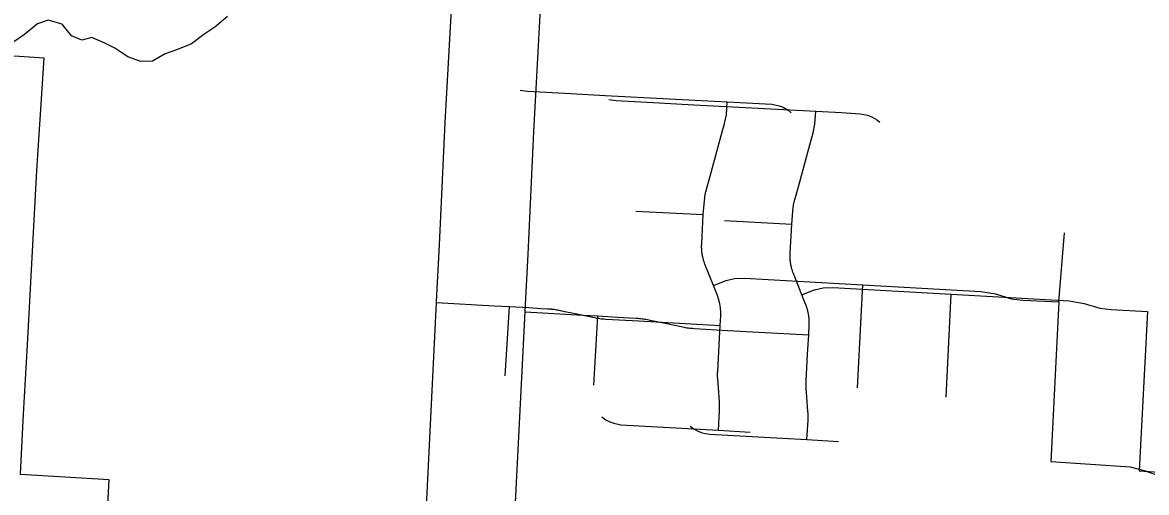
# Model space of a CAD drawing. Extents: x -38.2 to 41.9, y -4 to 24.9.
# Drawn here: x 6.659 to 7.758, y 19.427 to 19.886 of the extents above; entities that cross this region are included whole.
import ezdxf

# ---------------------------------------------------------------- set-up
doc = ezdxf.new("R2010")
doc.units = 0
for name, color, linetype in [('GM_X_County_Road', 7, 'Continuous'), ('GM_X_Minor_River', 7, 'Continuous'), ('GM_X_State_Location', 7, 'Continuous'), ('GM_X_Township_Road', 7, 'Continuous'), ('GM_X_Township_Road_Text', 7, 'Continuous')]:
    doc.layers.add(name, color=color, linetype=linetype)

msp = doc.modelspace()

# ---------------------------------------------------------------- linework, layer by layer
at = {"layer": 'GM_X_County_Road'}
for points in [[(7.0643, 19.6195), (7.067, 19.6688), (7.0725, 19.7882), (7.0828, 19.9749), (7.0842, 20.0216), (7.0792, 20.1211), (7.074, 20.2124)], [(6.742, 19.4029), (6.7441, 19.4393), (6.6573, 19.4443), (6.6574, 19.445), (6.6605, 19.5033), (6.6642, 19.571), (6.673, 19.7355), (6.6745, 19.7565), (6.6805, 19.851), (6.5233, 19.8614), (6.521, 19.8228), (6.5197, 19.7675), (6.5196, 19.7667), (6.5328, 19.7659), (6.5406, 19.7654), (6.5391, 19.7281), (6.5317, 19.7115), (6.5277, 19.7058), (6.5313, 19.5593), (6.5314, 19.557), (6.5424, 19.4868), (6.5775, 19.262)], [(7.0527, 19.3885), (7.054, 19.4135), (7.064, 19.6125), (7.0643, 19.6195)]]:
    msp.add_lwpolyline(points, dxfattribs=at)
at = {"layer": 'GM_X_Minor_River'}
msp.add_lwpolyline([(6.8597, 19.8919), (6.8472, 19.8813), (6.8366, 19.8744), (6.8245, 19.865), (6.8109, 19.8597), (6.7988, 19.8555), (6.7863, 19.8483), (6.7749, 19.8479), (6.7624, 19.8525), (6.7496, 19.8608), (6.7397, 19.8657), (6.7272, 19.8714), (6.7174, 19.8688), (6.7072, 19.8729), (6.6981, 19.8843), (6.6845, 19.8881), (6.6739, 19.8847), (6.6614, 19.8741), (6.65, 19.8665)], dxfattribs=at)
at = {"layer": 'GM_X_State_Location'}
for p, q in [((7.3452, 19.6926), (7.4111, 19.6891)), ((7.5618, 19.5199), (7.5668, 19.6205)), ((7.2176, 19.5316), (7.2217, 19.5993))]:
    msp.add_line(p, q, dxfattribs=at)
for points in [[(7.2322, 19.8106), (7.2393, 19.8097), (7.2815, 19.8074), (7.3153, 19.8056), (7.3781, 19.8022), (7.4344, 19.7992), (7.4596, 19.7979), (7.4779, 19.7969), (7.4851, 19.7955), (7.4892, 19.7939), (7.4938, 19.7911), (7.497, 19.7886)], [(7.4259, 19.4785), (7.4269, 19.4975), (7.4269, 19.4985), (7.427, 19.4995), (7.427, 19.5005), (7.427, 19.5015), (7.427, 19.5025), (7.4269, 19.5044), (7.4268, 19.5059), (7.4258, 19.5203), (7.4252, 19.5287), (7.4251, 19.5307), (7.4251, 19.5317), (7.4251, 19.5327), (7.4251, 19.5337), (7.4251, 19.5346), (7.4251, 19.5356), (7.4265, 19.5618), (7.4276, 19.5807), (7.4281, 19.5902), (7.4281, 19.591), (7.4281, 19.5918), (7.4281, 19.5927), (7.4281, 19.5935), (7.4281, 19.5943), (7.4281, 19.5951), (7.428, 19.596), (7.428, 19.5968), (7.4279, 19.5976), (7.4278, 19.5984), (7.4276, 19.5997), (7.4275, 19.6005), (7.4273, 19.6013), (7.4272, 19.6021), (7.427, 19.6029), (7.4268, 19.6037), (7.4266, 19.6045), (7.4264, 19.6053), (7.4262, 19.6061), (7.426, 19.6069), (7.4257, 19.6077), (7.4254, 19.6084), (7.4251, 19.6092), (7.4248, 19.6101), (7.4209, 19.62), (7.4127, 19.6406), (7.4122, 19.6421), (7.4119, 19.6428), (7.4116, 19.6436), (7.4114, 19.6444), (7.4112, 19.6452), (7.4109, 19.646), (7.4107, 19.6468), (7.4106, 19.6476), (7.4104, 19.6484), (7.4102, 19.6492), (7.4101, 19.65), (7.4099, 19.6508), (7.4098, 19.6516), (7.4097, 19.6524), (7.4096, 19.6533), (7.4096, 19.6541), (7.4095, 19.6549), (7.4094, 19.6557), (7.4094, 19.6565), (7.4094, 19.6574), (7.4094, 19.6582), (7.4094, 19.659), (7.4094, 19.6598), (7.4095, 19.6606), (7.4111, 19.6891), (7.4124, 19.7059), (7.4126, 19.7067), (7.4127, 19.7075), (7.4128, 19.7082), (7.413, 19.709), (7.4132, 19.7098), (7.4134, 19.7106), (7.4136, 19.7114), (7.4141, 19.7132), (7.4143, 19.7141), (7.4178, 19.7267), (7.4276, 19.7628), (7.4318, 19.7781), (7.4336, 19.7867), (7.4344, 19.7992)], [(7.4209, 19.62), (7.4332, 19.6247), (7.4416, 19.6266), (7.4512, 19.627), (7.5668, 19.6205), (7.6821, 19.6141), (7.6966, 19.6116), (7.712, 19.6069), (7.7232, 19.6055), (7.7585, 19.6038), (7.7504, 19.4479), (7.8283, 19.4429)], [(7.1504, 19.6033), (7.2068, 19.6001), (7.2217, 19.5993), (7.2406, 19.5982), (7.2525, 19.5975), (7.2589, 19.5972), (7.2609, 19.597), (7.2622, 19.5969), (7.2629, 19.5969), (7.2636, 19.5968), (7.2649, 19.5966), (7.2662, 19.5964), (7.2675, 19.5962), (7.2688, 19.596), (7.2701, 19.5957), (7.2726, 19.5952), (7.2874, 19.5921), (7.3047, 19.5885), (7.306, 19.5883), (7.3073, 19.588), (7.3086, 19.5878), (7.31, 19.5876), (7.3113, 19.5875), (7.3126, 19.5873), (7.3139, 19.5872), (7.3159, 19.587), (7.3481, 19.5852), (7.4276, 19.5807)], [(7.3118, 19.4916), (7.3158, 19.4887), (7.3197, 19.4866), (7.3236, 19.4852), (7.3305, 19.4839), (7.4259, 19.4785), (7.4567, 19.4768)]]:
    msp.add_lwpolyline(points, dxfattribs=at)
at = {"layer": 'GM_X_Township_Road'}
for p, q in [((7.2587, 19.7018), (7.3246, 19.6983)), ((7.672, 19.613), (7.6774, 19.6806)), ((7.4753, 19.529), (7.4803, 19.6297)), ((7.1311, 19.5408), (7.1352, 19.6085))]:
    msp.add_line(p, q, dxfattribs=at)
for points in [[(7.1457, 19.8198), (7.1528, 19.8189), (7.195, 19.8166), (7.2288, 19.8148), (7.2917, 19.8114), (7.3479, 19.8084), (7.3731, 19.8071), (7.3914, 19.8061), (7.3986, 19.8047), (7.4027, 19.8031), (7.4074, 19.8003), (7.4105, 19.7978)], [(7.3394, 19.4877), (7.3404, 19.5067), (7.3405, 19.5077), (7.3405, 19.5087), (7.3405, 19.5097), (7.3405, 19.5107), (7.3405, 19.5117), (7.3404, 19.5136), (7.3403, 19.5151), (7.3393, 19.5295), (7.3387, 19.5379), (7.3386, 19.5399), (7.3386, 19.5409), (7.3386, 19.5418), (7.3386, 19.5428), (7.3386, 19.5438), (7.3387, 19.5448), (7.3401, 19.571), (7.3411, 19.5899), (7.3416, 19.5994), (7.3416, 19.6002), (7.3416, 19.601), (7.3417, 19.6019), (7.3416, 19.6027), (7.3416, 19.6035), (7.3416, 19.6043), (7.3415, 19.6051), (7.3415, 19.606), (7.3414, 19.6068), (7.3413, 19.6076), (7.3411, 19.6088), (7.341, 19.6097), (7.3409, 19.6105), (7.3407, 19.6113), (7.3405, 19.6121), (7.3404, 19.6129), (7.3402, 19.6137), (7.3399, 19.6145), (7.3397, 19.6153), (7.3395, 19.6161), (7.3392, 19.6169), (7.339, 19.6176), (7.3387, 19.6184), (7.3383, 19.6193), (7.3344, 19.6292), (7.3262, 19.6498), (7.3257, 19.6513), (7.3254, 19.652), (7.3252, 19.6528), (7.3249, 19.6536), (7.3247, 19.6544), (7.3245, 19.6552), (7.3243, 19.656), (7.3241, 19.6568), (7.3239, 19.6576), (7.3237, 19.6584), (7.3236, 19.6592), (7.3235, 19.66), (7.3233, 19.6608), (7.3232, 19.6616), (7.3232, 19.6625), (7.3231, 19.6633), (7.323, 19.6641), (7.323, 19.6649), (7.3229, 19.6657), (7.3229, 19.6666), (7.3229, 19.6674), (7.3229, 19.6682), (7.323, 19.669), (7.323, 19.6698), (7.3246, 19.6983), (7.326, 19.7151), (7.3261, 19.7159), (7.3262, 19.7166), (7.3264, 19.7174), (7.3265, 19.7182), (7.3267, 19.719), (7.3269, 19.7198), (7.3271, 19.7206), (7.3276, 19.7224), (7.3278, 19.7233), (7.3313, 19.7359), (7.3411, 19.772), (7.3453, 19.7873), (7.3471, 19.7959), (7.3479, 19.8084)], [(7.3344, 19.6292), (7.3468, 19.6339), (7.3552, 19.6358), (7.3647, 19.6362), (7.4803, 19.6297), (7.5956, 19.6233), (7.6101, 19.6208), (7.6256, 19.6161), (7.6367, 19.6147), (7.672, 19.613), (7.664, 19.4571), (7.7418, 19.452), (7.7552, 19.4483), (7.7748, 19.4416)], [(7.064, 19.6125), (7.1203, 19.6093), (7.1352, 19.6085), (7.1541, 19.6074), (7.1661, 19.6067), (7.1724, 19.6064), (7.1745, 19.6062), (7.1758, 19.6061), (7.1764, 19.606), (7.1771, 19.606), (7.1784, 19.6058), (7.1797, 19.6056), (7.181, 19.6054), (7.1823, 19.6052), (7.1836, 19.6049), (7.1862, 19.6044), (7.2009, 19.6013), (7.2183, 19.5977), (7.2196, 19.5974), (7.2209, 19.5972), (7.2222, 19.597), (7.2235, 19.5968), (7.2248, 19.5966), (7.2261, 19.5965), (7.2274, 19.5964), (7.2294, 19.5962), (7.2616, 19.5944), (7.3411, 19.5899)], [(7.2253, 19.5008), (7.2293, 19.4979), (7.2333, 19.4958), (7.2371, 19.4944), (7.2441, 19.493), (7.3394, 19.4877), (7.3703, 19.4859)]]:
    msp.add_lwpolyline(points, dxfattribs=at)
at = {"layer": 'GM_X_Township_Road_Text'}
for points in [[(7.1508, 19.6103), (7.1535, 19.6596), (7.159, 19.7791), (7.1692, 19.9657), (7.1706, 20.0124), (7.1656, 20.1119), (7.1605, 20.2032)], [(7.1392, 19.3793), (7.1404, 19.4043), (7.1504, 19.6033), (7.1508, 19.6103)]]:
    msp.add_lwpolyline(points, dxfattribs=at)

doc.saveas('drawing.dxf')
